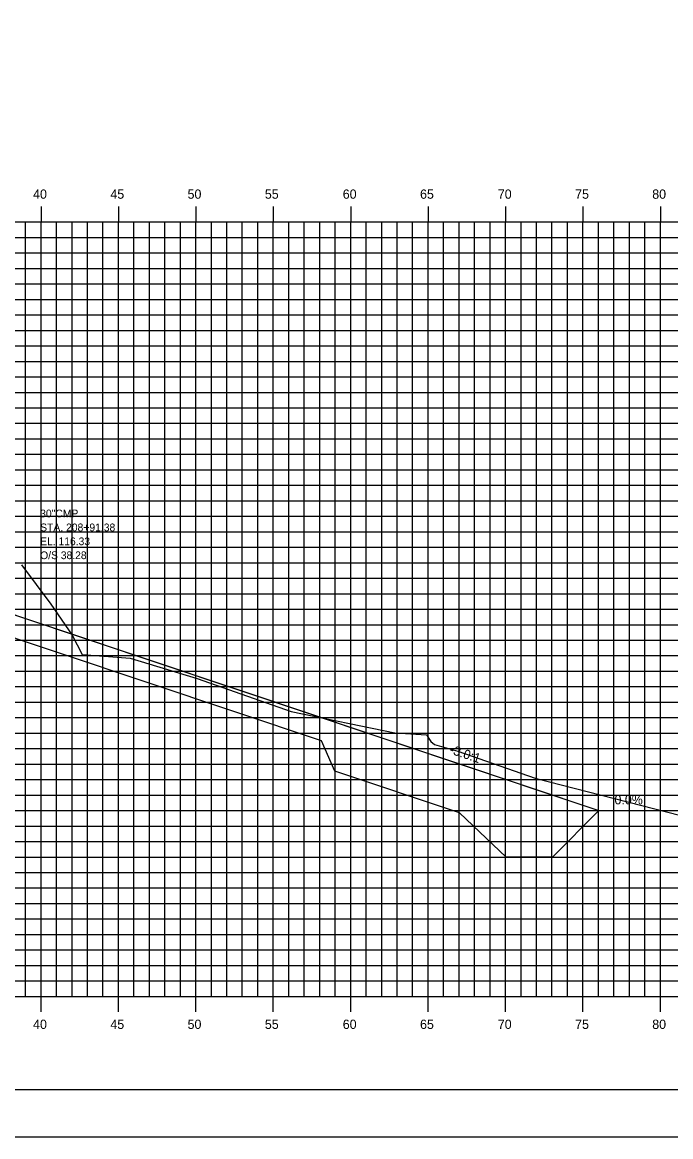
# Model space of a CAD drawing. Extents: x 850598 to 870284, y 366541 to 366651.
# Drawn here: x 869317.2 to 869359.1, y 366541.2 to 366613.1 of the extents above; entities that cross this region are included whole.
import ezdxf

# ---------------------------------------------------------------- set-up
doc = ezdxf.new("R2010")
doc.units = 0
for name, color, linetype in [('ANNOTATION', 7, 'Continuous'), ('BORDER', 7, 'Continuous'), ('D_Drainage_RipRap', 7, 'Continuous'), ('D_Roadway_Centerline', 7, 'Continuous'), ('D_Roadway_SlopeLines', 7, 'Continuous'), ('D_Text_Monospaced', 7, 'Continuous'), ('H_V ANNOTATION', 7, 'Continuous'), ('MAJOR', 7, 'Continuous'), ('MINOR', 7, 'Continuous'), ('PLOT BOUNDARY', 7, 'Continuous'), ('S_Roadway_Centerline', 7, 'Continuous')]:
    doc.layers.add(name, color=color, linetype=linetype)

msp = doc.modelspace()

# ---------------------------------------------------------------- linework, layer by layer
at = {"layer": 'BORDER'}
msp.add_line((869233.447, 366544.225), (869393.447, 366544.225), dxfattribs=at)
at = {"layer": 'D_Drainage_RipRap'}
msp.add_lwpolyline([(869336.551, 366568.225), (869344.618, 366565.526), (869354.48, 366562.225), (869351.48, 366559.225), (869348.48, 366559.225), (869345.48, 366562.076), (869337.413, 366564.775), (869336.551, 366566.725), (869302.764, 366578.033), (869302.764, 366579.533)], close=True, dxfattribs=at)
at = {"layer": 'D_Roadway_Centerline'}
msp.add_lwpolyline([(869238.447, 366587.739), (869253.447, 366580.239), (869256.721, 366581.33), (869263.447, 366583.572), (869267.447, 366583.652), (869278.447, 366582.992), (869289.447, 366582.332), (869293.447, 366582.092), (869295.447, 366581.972), (869302.764, 366579.533), (869336.551, 366568.225), (869344.618, 366565.526), (869354.48, 366562.225), (869358.48, 366562.225)], dxfattribs=at)
at = {"layer": 'D_Roadway_SlopeLines'}
msp.add_lwpolyline([(869302.764, 366579.533), (869354.48, 366562.225), (869354.48, 366562.225)], dxfattribs=at)
at = {"layer": 'MAJOR'}
for p, q in [((869318.447, 366601.227), (869318.447, 366600.225)), ((869318.447, 366601.227), (869318.447, 366600.225)), ((869323.447, 366601.227), (869323.447, 366600.225)), ((869323.447, 366601.227), (869323.447, 366600.225)), ((869328.447, 366601.227), (869328.447, 366600.225)), ((869328.447, 366601.227), (869328.447, 366600.225)), ((869333.447, 366601.227), (869333.447, 366600.225)), ((869333.447, 366601.227), (869333.447, 366600.225)), ((869338.447, 366601.227), (869338.447, 366600.225)), ((869338.447, 366601.227), (869338.447, 366600.225)), ((869343.447, 366601.227), (869343.447, 366600.225)), ((869343.447, 366601.227), (869343.447, 366600.225)), ((869348.447, 366601.227), (869348.447, 366600.225)), ((869348.447, 366601.227), (869348.447, 366600.225)), ((869353.447, 366601.227), (869353.447, 366600.225)), ((869353.447, 366601.227), (869353.447, 366600.225)), ((869358.447, 366601.227), (869358.447, 366600.225)), ((869358.447, 366601.227), (869358.447, 366600.225)), ((869238.447, 366600.225), (869378.447, 366600.225)), ((869238.447, 366600.225), (869378.447, 366600.225)), ((869238.447, 366600.225), (869378.447, 366600.225)), ((869238.447, 366600.225), (869378.447, 366600.225)), ((869318.447, 366550.225), (869318.447, 366600.225)), ((869318.447, 366550.225), (869318.447, 366600.225)), ((869323.447, 366550.225), (869323.447, 366600.225)), ((869323.447, 366550.225), (869323.447, 366600.225)), ((869328.447, 366550.225), (869328.447, 366600.225)), ((869328.447, 366550.225), (869328.447, 366600.225)), ((869333.447, 366550.225), (869333.447, 366600.225)), ((869333.447, 366550.225), (869333.447, 366600.225)), ((869338.447, 366550.225), (869338.447, 366600.225)), ((869338.447, 366550.225), (869338.447, 366600.225)), ((869343.447, 366550.225), (869343.447, 366600.225)), ((869343.447, 366550.225), (869343.447, 366600.225)), ((869348.447, 366550.225), (869348.447, 366600.225)), ((869348.447, 366550.225), (869348.447, 366600.225)), ((869353.447, 366550.225), (869353.447, 366600.225)), ((869353.447, 366550.225), (869353.447, 366600.225)), ((869358.447, 366550.225), (869358.447, 366600.225)), ((869358.447, 366550.225), (869358.447, 366600.225)), ((869238.447, 366595.225), (869378.447, 366595.225)), ((869238.447, 366595.225), (869378.447, 366595.225)), ((869238.447, 366590.225), (869378.447, 366590.225)), ((869238.447, 366590.225), (869378.447, 366590.225)), ((869238.447, 366585.225), (869378.447, 366585.225)), ((869238.447, 366585.225), (869378.447, 366585.225)), ((869238.447, 366580.225), (869378.447, 366580.225)), ((869238.447, 366580.225), (869378.447, 366580.225)), ((869238.447, 366575.225), (869378.447, 366575.225)), ((869238.447, 366575.225), (869378.447, 366575.225)), ((869238.447, 366570.225), (869378.447, 366570.225)), ((869238.447, 366570.225), (869378.447, 366570.225)), ((869238.447, 366565.225), (869378.447, 366565.225)), ((869238.447, 366565.225), (869378.447, 366565.225)), ((869238.447, 366560.225), (869378.447, 366560.225)), ((869238.447, 366560.225), (869378.447, 366560.225)), ((869238.447, 366555.225), (869378.447, 366555.225)), ((869238.447, 366555.225), (869378.447, 366555.225)), ((869238.447, 366550.225), (869378.447, 366550.225)), ((869238.447, 366550.225), (869378.447, 366550.225)), ((869238.447, 366550.225), (869378.447, 366550.225)), ((869238.447, 366550.225), (869378.447, 366550.225)), ((869318.447, 366549.223), (869318.447, 366550.225)), ((869318.447, 366549.223), (869318.447, 366550.225)), ((869323.447, 366549.223), (869323.447, 366550.225)), ((869323.447, 366549.223), (869323.447, 366550.225)), ((869328.447, 366549.223), (869328.447, 366550.225)), ((869328.447, 366549.223), (869328.447, 366550.225)), ((869333.447, 366549.223), (869333.447, 366550.225)), ((869333.447, 366549.223), (869333.447, 366550.225)), ((869338.447, 366549.223), (869338.447, 366550.225)), ((869338.447, 366549.223), (869338.447, 366550.225)), ((869343.447, 366549.223), (869343.447, 366550.225)), ((869343.447, 366549.223), (869343.447, 366550.225)), ((869348.447, 366549.223), (869348.447, 366550.225)), ((869348.447, 366549.223), (869348.447, 366550.225)), ((869353.447, 366549.223), (869353.447, 366550.225)), ((869353.447, 366549.223), (869353.447, 366550.225)), ((869358.447, 366549.223), (869358.447, 366550.225)), ((869358.447, 366549.223), (869358.447, 366550.225))]:
    msp.add_line(p, q, dxfattribs=at)
at = {"layer": 'MINOR'}
for p, q in [((869317.447, 366550.225), (869317.447, 366600.225)), ((869317.447, 366550.225), (869317.447, 366600.225)), ((869319.447, 366550.225), (869319.447, 366600.225)), ((869319.447, 366550.225), (869319.447, 366600.225)), ((869320.447, 366550.225), (869320.447, 366600.225)), ((869320.447, 366550.225), (869320.447, 366600.225)), ((869321.447, 366550.225), (869321.447, 366600.225)), ((869321.447, 366550.225), (869321.447, 366600.225)), ((869322.447, 366550.225), (869322.447, 366600.225)), ((869322.447, 366550.225), (869322.447, 366600.225)), ((869324.447, 366550.225), (869324.447, 366600.225)), ((869324.447, 366550.225), (869324.447, 366600.225)), ((869325.447, 366550.225), (869325.447, 366600.225)), ((869325.447, 366550.225), (869325.447, 366600.225)), ((869326.447, 366550.225), (869326.447, 366600.225)), ((869326.447, 366550.225), (869326.447, 366600.225)), ((869327.447, 366550.225), (869327.447, 366600.225)), ((869327.447, 366550.225), (869327.447, 366600.225)), ((869329.447, 366550.225), (869329.447, 366600.225)), ((869329.447, 366550.225), (869329.447, 366600.225)), ((869330.447, 366550.225), (869330.447, 366600.225)), ((869330.447, 366550.225), (869330.447, 366600.225)), ((869331.447, 366550.225), (869331.447, 366600.225)), ((869331.447, 366550.225), (869331.447, 366600.225)), ((869332.447, 366550.225), (869332.447, 366600.225)), ((869332.447, 366550.225), (869332.447, 366600.225)), ((869334.447, 366550.225), (869334.447, 366600.225)), ((869334.447, 366550.225), (869334.447, 366600.225)), ((869335.447, 366550.225), (869335.447, 366600.225)), ((869335.447, 366550.225), (869335.447, 366600.225)), ((869336.447, 366550.225), (869336.447, 366600.225)), ((869336.447, 366550.225), (869336.447, 366600.225)), ((869337.447, 366550.225), (869337.447, 366600.225)), ((869337.447, 366550.225), (869337.447, 366600.225)), ((869339.447, 366550.225), (869339.447, 366600.225)), ((869339.447, 366550.225), (869339.447, 366600.225)), ((869340.447, 366550.225), (869340.447, 366600.225)), ((869340.447, 366550.225), (869340.447, 366600.225)), ((869341.447, 366550.225), (869341.447, 366600.225)), ((869341.447, 366550.225), (869341.447, 366600.225)), ((869342.447, 366550.225), (869342.447, 366600.225)), ((869342.447, 366550.225), (869342.447, 366600.225)), ((869344.447, 366550.225), (869344.447, 366600.225)), ((869344.447, 366550.225), (869344.447, 366600.225)), ((869345.447, 366550.225), (869345.447, 366600.225)), ((869345.447, 366550.225), (869345.447, 366600.225)), ((869346.447, 366550.225), (869346.447, 366600.225)), ((869346.447, 366550.225), (869346.447, 366600.225)), ((869347.447, 366550.225), (869347.447, 366600.225)), ((869347.447, 366550.225), (869347.447, 366600.225)), ((869349.447, 366550.225), (869349.447, 366600.225)), ((869349.447, 366550.225), (869349.447, 366600.225)), ((869350.447, 366550.225), (869350.447, 366600.225)), ((869350.447, 366550.225), (869350.447, 366600.225)), ((869351.447, 366550.225), (869351.447, 366600.225)), ((869351.447, 366550.225), (869351.447, 366600.225)), ((869352.447, 366550.225), (869352.447, 366600.225)), ((869352.447, 366550.225), (869352.447, 366600.225)), ((869354.447, 366550.225), (869354.447, 366600.225)), ((869354.447, 366550.225), (869354.447, 366600.225)), ((869355.447, 366550.225), (869355.447, 366600.225)), ((869355.447, 366550.225), (869355.447, 366600.225)), ((869356.447, 366550.225), (869356.447, 366600.225)), ((869356.447, 366550.225), (869356.447, 366600.225)), ((869357.447, 366550.225), (869357.447, 366600.225)), ((869357.447, 366550.225), (869357.447, 366600.225)), ((869238.447, 366599.225), (869378.447, 366599.225)), ((869238.447, 366599.225), (869378.447, 366599.225)), ((869238.447, 366598.225), (869378.447, 366598.225)), ((869238.447, 366598.225), (869378.447, 366598.225)), ((869238.447, 366597.225), (869378.447, 366597.225)), ((869238.447, 366597.225), (869378.447, 366597.225)), ((869238.447, 366596.225), (869378.447, 366596.225)), ((869238.447, 366596.225), (869378.447, 366596.225)), ((869238.447, 366594.225), (869378.447, 366594.225)), ((869238.447, 366594.225), (869378.447, 366594.225)), ((869238.447, 366593.225), (869378.447, 366593.225)), ((869238.447, 366593.225), (869378.447, 366593.225)), ((869238.447, 366592.225), (869378.447, 366592.225)), ((869238.447, 366592.225), (869378.447, 366592.225)), ((869238.447, 366591.225), (869378.447, 366591.225)), ((869238.447, 366591.225), (869378.447, 366591.225)), ((869238.447, 366589.225), (869378.447, 366589.225)), ((869238.447, 366589.225), (869378.447, 366589.225)), ((869238.447, 366588.225), (869378.447, 366588.225)), ((869238.447, 366588.225), (869378.447, 366588.225)), ((869238.447, 366587.225), (869378.447, 366587.225)), ((869238.447, 366587.225), (869378.447, 366587.225)), ((869238.447, 366586.225), (869378.447, 366586.225)), ((869238.447, 366586.225), (869378.447, 366586.225)), ((869238.447, 366584.225), (869378.447, 366584.225)), ((869238.447, 366584.225), (869378.447, 366584.225)), ((869238.447, 366583.225), (869378.447, 366583.225)), ((869238.447, 366583.225), (869378.447, 366583.225)), ((869238.447, 366582.225), (869378.447, 366582.225)), ((869238.447, 366582.225), (869378.447, 366582.225)), ((869238.447, 366581.225), (869378.447, 366581.225)), ((869238.447, 366581.225), (869378.447, 366581.225)), ((869238.447, 366579.225), (869378.447, 366579.225)), ((869238.447, 366579.225), (869378.447, 366579.225)), ((869238.447, 366578.225), (869378.447, 366578.225)), ((869238.447, 366578.225), (869378.447, 366578.225)), ((869238.447, 366577.225), (869378.447, 366577.225)), ((869238.447, 366577.225), (869378.447, 366577.225)), ((869238.447, 366576.225), (869378.447, 366576.225)), ((869238.447, 366576.225), (869378.447, 366576.225)), ((869238.447, 366574.225), (869378.447, 366574.225)), ((869238.447, 366574.225), (869378.447, 366574.225)), ((869238.447, 366573.225), (869378.447, 366573.225)), ((869238.447, 366573.225), (869378.447, 366573.225)), ((869238.447, 366572.225), (869378.447, 366572.225)), ((869238.447, 366572.225), (869378.447, 366572.225)), ((869238.447, 366571.225), (869378.447, 366571.225)), ((869238.447, 366571.225), (869378.447, 366571.225)), ((869238.447, 366569.225), (869378.447, 366569.225)), ((869238.447, 366569.225), (869378.447, 366569.225)), ((869238.447, 366568.225), (869378.447, 366568.225)), ((869238.447, 366568.225), (869378.447, 366568.225)), ((869238.447, 366567.225), (869378.447, 366567.225)), ((869238.447, 366567.225), (869378.447, 366567.225)), ((869238.447, 366566.225), (869378.447, 366566.225)), ((869238.447, 366566.225), (869378.447, 366566.225)), ((869238.447, 366564.225), (869378.447, 366564.225)), ((869238.447, 366564.225), (869378.447, 366564.225)), ((869238.447, 366563.225), (869378.447, 366563.225)), ((869238.447, 366563.225), (869378.447, 366563.225)), ((869238.447, 366562.225), (869378.447, 366562.225)), ((869238.447, 366562.225), (869378.447, 366562.225)), ((869238.447, 366561.225), (869378.447, 366561.225)), ((869238.447, 366561.225), (869378.447, 366561.225)), ((869238.447, 366559.225), (869378.447, 366559.225)), ((869238.447, 366559.225), (869378.447, 366559.225)), ((869238.447, 366558.225), (869378.447, 366558.225)), ((869238.447, 366558.225), (869378.447, 366558.225)), ((869238.447, 366557.225), (869378.447, 366557.225)), ((869238.447, 366557.225), (869378.447, 366557.225)), ((869238.447, 366556.225), (869378.447, 366556.225)), ((869238.447, 366556.225), (869378.447, 366556.225)), ((869238.447, 366554.225), (869378.447, 366554.225)), ((869238.447, 366554.225), (869378.447, 366554.225)), ((869238.447, 366553.225), (869378.447, 366553.225)), ((869238.447, 366553.225), (869378.447, 366553.225)), ((869238.447, 366552.225), (869378.447, 366552.225)), ((869238.447, 366552.225), (869378.447, 366552.225)), ((869238.447, 366551.225), (869378.447, 366551.225)), ((869238.447, 366551.225), (869378.447, 366551.225))]:
    msp.add_line(p, q, dxfattribs=at)
at = {"layer": 'PLOT BOUNDARY'}
msp.add_lwpolyline([(869225.354, 366541.166), (869395.354, 366541.166), (869395.354, 366651.166), (869225.354, 366651.166)], close=True, dxfattribs=at)
at = {"layer": 'S_Roadway_Centerline'}
msp.add_lwpolyline([(869317.18, 366578.082), (869319.077, 366575.559), (869320.464, 366573.558), (869321.103, 366572.309), (869324.212, 366572.057), (869328.529, 366570.749), (869334.595, 366568.609), (869341.287, 366567.239), (869343.346, 366567.104), (869343.622, 366566.676), (869343.858, 366566.481), (869345.374, 366566.052), (869350.352, 366564.308), (869370.847, 366559.056), (869378.447, 366556.57)], dxfattribs=at)

# ---------------------------------------------------------------- texts
at = {"layer": 'ANNOTATION'}
msp.add_text('-3.0:1', height=0.6, rotation=341.4979, dxfattribs=at).set_placement((869344.77, 366565.929))
msp.add_text('0.0%', height=0.6, dxfattribs=at).set_placement((869355.484, 366562.625))
at = {"layer": 'D_Text_Monospaced'}
for s, height, p in [('30"CMP  ', 0.5, (869318.39, 366581.155)), ('STA. 208+91.38', 0.49998, (869318.39, 366580.255)), ('EL. 116.33', 0.498, (869318.391, 366579.357)), ('O/S 38.28', 0.498, (869318.391, 366578.457))]:
    msp.add_text(s, height=height, dxfattribs=at).set_placement(p)
at = {"layer": 'H_V ANNOTATION'}
for s, p in [('40', (869317.933, 366601.725)), ('45', (869322.925, 366601.725)), ('50', (869327.911, 366601.725)), ('55', (869332.903, 366601.725)), ('60', (869337.933, 366601.725)), ('65', (869342.925, 366601.725)), ('70', (869347.949, 366601.725)), ('75', (869352.941, 366601.725)), ('80', (869357.922, 366601.725)), ('40', (869317.933, 366548.125)), ('45', (869322.925, 366548.125)), ('50', (869327.911, 366548.125)), ('55', (869332.903, 366548.125)), ('60', (869337.933, 366548.125)), ('65', (869342.925, 366548.125)), ('70', (869347.949, 366548.125)), ('75', (869352.941, 366548.125)), ('80', (869357.922, 366548.125))]:
    msp.add_text(s, height=0.6, dxfattribs=at).set_placement(p)

doc.saveas('drawing.dxf')
